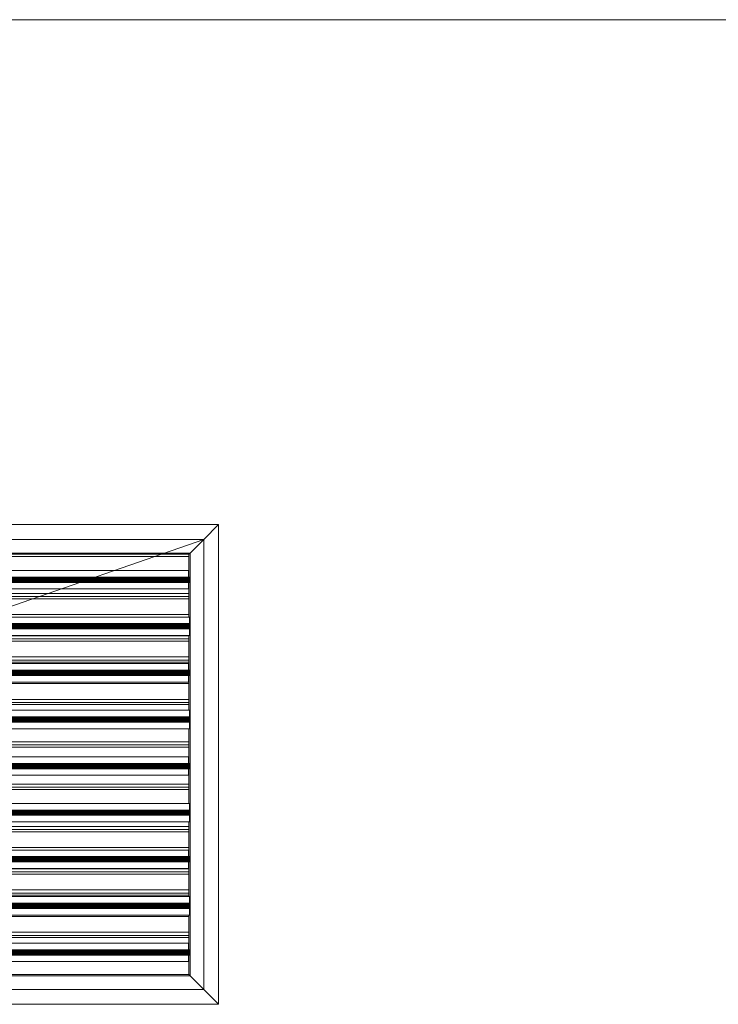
# Model space of a CAD drawing. Header units: metres. Extents: x 2.9 to 42.3, y -72.9 to -49.3.
# Tile 288 of 309: x 28.586 to 29.245, y -55.798 to -54.868. Entities that reach past the tile are written whole.
import ezdxf

# ---------------------------------------------------------------- set-up
doc = ezdxf.new("R2010")
doc.units = ezdxf.units.M
doc.linetypes.add('Oculto 1_5', pattern=[0.0022, 0.0015, -0.0007])
for name, color, linetype, lineweight in [('A-DETL', 7, 'Oculto 1_5', 18), ('A-WALL', 7, 'Continuous', 18), ('G-IMPT', 7, 'Continuous', 18), ('M-HVAC-DUCT-ANNO', 7, 'Continuous', 18)]:
    doc.layers.add(name, color=color, linetype=linetype, lineweight=lineweight)

# ---------------------------------------------------------------- blocks, each defined once
blk = doc.blocks.new('Paredes 25 - Paredes 21-7862988-2PAV')
at = {"layer": 'A-WALL', "color": 253, "true_color": 0xaaaaaa}
blk.add_line((26.39374, -54.86793), (29.3228, -54.86793), dxfattribs=at)
blk = doc.blocks.new('4 GRE - ESCOLA DE CINEMA E AUDIOVISUAL CINE REX R07_rvt-1-2PAV')
at = {"layer": 'A-WALL', "color": 253, "lineweight": 18, "true_color": 0xaaaaaa}
blk.add_blockref('Paredes 25 - Paredes 21-7862988-2PAV', (0, 0.00002), dxfattribs=at)
blk = doc.blocks.new('GRELHA AR-AG 1225x425 - TROX_AR-AG_1225x425_dxf_QMODEL_9a1ed65d_b014_438d_945c_eb9463d1be6b-830546-2PAV')
at = {"layer": 'G-IMPT', "color": 1, "true_color": 0xff0000}
for p, q in [((0.6265, 0.2265), (-0.6265, 0.2265)), ((-0.6265, 0.2265), (-0.6265, -0.2265)), ((-0.6265, 0.2265), (-0.6265, -0.2265)), ((-0.6125, 0.2125), (-0.6265, 0.2265)), ((-0.6265, 0.2265), (0.6265, 0.2265)), ((0.6125, 0.2125), (0.6265, 0.2265)), ((0.6265, 0.2265), (0.6265, -0.2265)), ((0.6265, 0.2265), (0.6265, -0.2265)), ((0.055, 0.2126), (-0.049, 0.2126)), ((-0.049, 0.2126), (0.055, 0.2126)), ((-0.04046, 0.2127), (-0.04372, 0.2127)), ((-0.04372, 0.2127), (-0.04046, 0.2127)), ((-0.04046, 0.2127), (-0.03721, 0.2127)), ((-0.04046, 0.2127), (-0.03721, 0.2127)), ((-0.03721, 0.2127), (-0.03397, 0.2127)), ((-0.03721, 0.2127), (-0.03397, 0.2127)), ((-0.02882, 0.2127), (-0.03162, 0.2127)), ((-0.03162, 0.2127), (-0.02882, 0.2127)), ((-0.02661, 0.2127), (-0.02882, 0.2127)), ((-0.02661, 0.2127), (-0.02882, 0.2127)), ((-0.02882, 0.2127), (-0.02564, 0.2127)), ((-0.02882, 0.2127), (-0.02665, 0.2127)), ((-0.02572, 0.2127), (-0.02665, 0.2127)), ((-0.02581, 0.2127), (-0.02661, 0.2127)), ((-0.02631, 0.2127), (-0.02661, 0.2127)), ((-0.02603, 0.2127), (-0.02631, 0.2127)), ((-0.02576, 0.2127), (-0.02603, 0.2127)), ((-0.02504, 0.2127), (-0.02581, 0.2127)), ((-0.02552, 0.2127), (-0.02576, 0.2127)), ((-0.02572, 0.2127), (-0.02549, 0.2127)), ((-0.02564, 0.2127), (-0.02158, 0.2127)), ((-0.02532, 0.2127), (-0.02552, 0.2127)), ((-0.02549, 0.2127), (-0.02529, 0.2127)), ((-0.02516, 0.2127), (-0.02532, 0.2127)), ((-0.02529, 0.2127), (-0.02514, 0.2127)), ((-0.02505, 0.2127), (-0.02516, 0.2127)), ((-0.02514, 0.2127), (-0.02504, 0.2127)), ((-0.02499, 0.2127), (-0.02505, 0.2127)), ((-0.02504, 0.2127), (-0.02499, 0.2127)), ((-0.02432, 0.2127), (-0.02504, 0.2127)), ((-0.02499, 0.2127), (-0.02499, 0.2127)), ((-0.02368, 0.2127), (-0.02432, 0.2127)), ((-0.02422, 0.2127), (-0.0236, 0.2127)), ((-0.02422, 0.2127), (-0.02158, 0.2127)), ((-0.02314, 0.2127), (-0.02368, 0.2127)), ((-0.0236, 0.2127), (-0.02307, 0.2127)), ((-0.02271, 0.2127), (-0.02314, 0.2127)), ((-0.02307, 0.2127), (-0.02266, 0.2127)), ((-0.02241, 0.2127), (-0.02271, 0.2127)), ((-0.02266, 0.2127), (-0.02238, 0.2127)), ((-0.02225, 0.2127), (-0.02241, 0.2127)), ((-0.02238, 0.2127), (-0.02224, 0.2127)), ((-0.02224, 0.2127), (-0.02225, 0.2127)), ((-0.02038, 0.2127), (-0.02051, 0.2127)), ((-0.02051, 0.2127), (-0.02038, 0.2127)), ((-0.02001, 0.2127), (-0.02038, 0.2127)), ((-0.02038, 0.2127), (-0.02001, 0.2127)), ((-0.01941, 0.2127), (-0.02001, 0.2127)), ((-0.02001, 0.2127), (-0.01941, 0.2127)), ((-0.01859, 0.2127), (-0.01941, 0.2127)), ((-0.01941, 0.2127), (-0.01859, 0.2127)), ((-0.0176, 0.2127), (-0.01859, 0.2127)), ((-0.01859, 0.2127), (-0.0176, 0.2127)), ((-0.01647, 0.2127), (-0.0176, 0.2127)), ((-0.0176, 0.2127), (-0.01647, 0.2127)), ((-0.01725, 0.2127), (-0.01731, 0.2127)), ((-0.01731, 0.2127), (-0.01725, 0.2127)), ((-0.01705, 0.2127), (-0.01725, 0.2127)), ((-0.01725, 0.2127), (-0.01705, 0.2127)), ((-0.01675, 0.2127), (-0.01705, 0.2127)), ((-0.01705, 0.2127), (-0.01675, 0.2127)), ((-0.01633, 0.2127), (-0.01675, 0.2127)), ((-0.01675, 0.2127), (-0.01633, 0.2127)), ((-0.01524, 0.2127), (-0.01647, 0.2127)), ((-0.01647, 0.2127), (-0.01524, 0.2127)), ((-0.01582, 0.2127), (-0.01633, 0.2127)), ((-0.01633, 0.2127), (-0.01582, 0.2127)), ((-0.01524, 0.2127), (-0.01582, 0.2127)), ((-0.01582, 0.2127), (-0.01524, 0.2127)), ((-0.01461, 0.2127), (-0.01524, 0.2127)), ((-0.01524, 0.2127), (-0.01396, 0.2127)), ((-0.01524, 0.2127), (-0.01461, 0.2127)), ((-0.01524, 0.2127), (-0.01396, 0.2127)), ((-0.01396, 0.2127), (-0.01461, 0.2127)), ((-0.01461, 0.2127), (-0.01396, 0.2127)), ((-0.01396, 0.2127), (-0.01331, 0.2127)), ((-0.01396, 0.2127), (-0.01268, 0.2127)), ((-0.01396, 0.2127), (-0.01331, 0.2127)), ((-0.01396, 0.2127), (-0.01268, 0.2127)), ((-0.01331, 0.2127), (-0.01268, 0.2127)), ((-0.01268, 0.2127), (-0.01331, 0.2127)), ((-0.01268, 0.2127), (-0.01145, 0.2127)), ((-0.01268, 0.2127), (-0.0121, 0.2127)), ((-0.0121, 0.2127), (-0.01268, 0.2127)), ((-0.01145, 0.2127), (-0.01268, 0.2127)), ((-0.0121, 0.2127), (-0.01159, 0.2127)), ((-0.01159, 0.2127), (-0.0121, 0.2127)), ((-0.01159, 0.2127), (-0.01117, 0.2127)), ((-0.01117, 0.2127), (-0.01159, 0.2127)), ((-0.01145, 0.2127), (-0.01032, 0.2127)), ((-0.01032, 0.2127), (-0.01145, 0.2127)), ((-0.01117, 0.2127), (-0.01087, 0.2127)), ((-0.01087, 0.2127), (-0.01117, 0.2127)), ((-0.01087, 0.2127), (-0.01067, 0.2127)), ((-0.01067, 0.2127), (-0.01087, 0.2127)), ((-0.01067, 0.2127), (-0.01061, 0.2127)), ((-0.01061, 0.2127), (-0.01067, 0.2127)), ((-0.01032, 0.2127), (-0.00933, 0.2127)), ((-0.00933, 0.2127), (-0.01032, 0.2127)), ((-0.00933, 0.2127), (-0.00851, 0.2127)), ((-0.00851, 0.2127), (-0.00933, 0.2127)), ((-0.00851, 0.2127), (-0.00791, 0.2127)), ((-0.00791, 0.2127), (-0.00851, 0.2127)), ((-0.00791, 0.2127), (-0.00754, 0.2127)), ((-0.00754, 0.2127), (-0.00791, 0.2127)), ((-0.00754, 0.2127), (-0.00741, 0.2127)), ((-0.00741, 0.2127), (-0.00754, 0.2127)), ((0.00108, 0.2127), (-0.00722, 0.2127)), ((-0.00722, 0.2127), (-0.00385, 0.2127)), ((-0.00305, 0.2127), (-0.00649, 0.2127)), ((-0.00649, 0.2127), (-0.00305, 0.2127)), ((-0.00226, 0.2127), (-0.0057, 0.2127)), ((-0.0057, 0.2127), (-0.00226, 0.2127)), ((-0.00147, 0.2127), (-0.00491, 0.2127)), ((-0.00491, 0.2127), (-0.00147, 0.2127)), ((-0.0019, 0.2127), (-0.00407, 0.2127)), ((-0.00407, 0.2127), (-0.00238, 0.2127)), ((-0.00385, 0.2127), (0.0043, 0.2127)), ((-0.0019, 0.2127), (-0.00238, 0.2127)), ((-0.00125, 0.2127), (0.00219, 0.2127)), ((-0.00125, 0.2127), (-0.00078, 0.2127)), ((0.00219, 0.2127), (-0.00078, 0.2127)), ((0.00292, 0.2127), (-0.00052, 0.2127)), ((-0.00052, 0.2127), (0.00292, 0.2127)), ((-0.00041, 0.2127), (0.0015, 0.2127)), ((-0.00041, 0.2127), (0.00007, 0.2127)), ((0.0015, 0.2127), (0.00007, 0.2127)), ((0.00371, 0.2127), (0.00027, 0.2127)), ((0.00371, 0.2127), (0.00027, 0.2127)), ((0.0045, 0.2127), (0.00106, 0.2127)), ((0.00106, 0.2127), (0.0045, 0.2127)), ((0.00108, 0.2127), (0.0043, 0.2127)), ((0.00431, 0.2127), (0.00424, 0.2127)), ((0.00424, 0.2127), (0.00431, 0.2127)), ((0.00453, 0.2127), (0.00431, 0.2127)), ((0.00431, 0.2127), (0.00453, 0.2127)), ((0.00488, 0.2127), (0.00453, 0.2127)), ((0.00453, 0.2127), (0.00488, 0.2127)), ((0.00535, 0.2127), (0.00488, 0.2127)), ((0.00488, 0.2127), (0.00535, 0.2127)), ((0.00504, 0.2127), (0.00498, 0.2127)), ((0.00498, 0.2127), (0.00504, 0.2127)), ((0.00521, 0.2127), (0.00504, 0.2127)), ((0.00504, 0.2127), (0.00521, 0.2127)), ((0.00549, 0.2127), (0.00521, 0.2127)), ((0.00521, 0.2127), (0.00549, 0.2127)), ((0.00592, 0.2127), (0.00535, 0.2127)), ((0.00535, 0.2127), (0.00592, 0.2127)), ((0.00587, 0.2127), (0.00549, 0.2127)), ((0.00549, 0.2127), (0.00587, 0.2127)), ((0.00634, 0.2127), (0.00587, 0.2127)), ((0.00587, 0.2127), (0.00634, 0.2127)), ((0.00658, 0.2127), (0.00592, 0.2127)), ((0.00592, 0.2127), (0.00658, 0.2127)), ((0.00686, 0.2127), (0.00634, 0.2127)), ((0.00634, 0.2127), (0.00686, 0.2127)), ((0.0075, 0.2127), (0.0065, 0.2127)), ((0.0065, 0.2127), (0.0075, 0.2127)), ((0.00729, 0.2127), (0.00658, 0.2127)), ((0.00658, 0.2127), (0.00729, 0.2127)), ((0.00743, 0.2127), (0.00686, 0.2127)), ((0.00686, 0.2127), (0.00743, 0.2127)), ((0.00803, 0.2127), (0.00729, 0.2127)), ((0.00729, 0.2127), (0.00803, 0.2127)), ((0.00803, 0.2127), (0.00743, 0.2127)), ((0.00743, 0.2127), (0.00803, 0.2127)), ((0.00851, 0.2127), (0.0075, 0.2127)), ((0.00859, 0.2127), (0.0075, 0.2127)), ((0.00828, 0.2127), (0.0075, 0.2127)), ((0.0075, 0.2127), (0.00865, 0.2127)), ((0.00803, 0.2127), (0.00863, 0.2127)), ((0.00803, 0.2127), (0.00877, 0.2127)), ((0.00803, 0.2127), (0.00863, 0.2127)), ((0.00803, 0.2127), (0.00877, 0.2127)), ((0.00862, 0.2127), (0.00828, 0.2127)), ((0.00851, 0.2127), (0.0083, 0.2127)), ((0.00859, 0.2127), (0.0083, 0.2127)), ((0.00869, 0.2127), (0.00851, 0.2127)), ((0.00887, 0.2127), (0.00859, 0.2127)), ((0.00862, 0.2127), (0.00877, 0.2127)), ((0.00863, 0.2127), (0.0092, 0.2127)), ((0.0092, 0.2127), (0.00863, 0.2127)), ((0.00865, 0.2127), (0.01011, 0.2127)), ((0.00882, 0.2127), (0.00869, 0.2127)), ((0.00877, 0.2127), (0.00886, 0.2127)), ((0.00877, 0.2127), (0.00948, 0.2127)), ((0.00948, 0.2127), (0.00877, 0.2127)), ((0.00888, 0.2127), (0.00882, 0.2127)), ((0.00886, 0.2127), (0.00888, 0.2127)), ((0.00913, 0.2127), (0.00887, 0.2127)), ((0.00936, 0.2127), (0.00913, 0.2127)), ((0.00916, 0.2127), (0.00939, 0.2127)), ((0.00916, 0.2127), (0.01011, 0.2127)), ((0.0092, 0.2127), (0.00972, 0.2127)), ((0.00972, 0.2127), (0.0092, 0.2127)), ((0.00955, 0.2127), (0.00936, 0.2127)), ((0.00939, 0.2127), (0.00958, 0.2127)), ((0.00948, 0.2127), (0.01014, 0.2127)), ((0.01014, 0.2127), (0.00948, 0.2127)), ((0.00971, 0.2127), (0.00955, 0.2127)), ((0.00958, 0.2127), (0.00973, 0.2127)), ((0.00981, 0.2127), (0.00971, 0.2127)), ((0.01011, 0.2127), (0.00972, 0.2127)), ((0.01019, 0.2127), (0.00972, 0.2127)), ((0.00973, 0.2127), (0.00983, 0.2127)), ((0.00987, 0.2127), (0.00981, 0.2127)), ((0.00983, 0.2127), (0.00988, 0.2127)), ((0.00988, 0.2127), (0.00987, 0.2127)), ((0.01011, 0.2127), (0.01057, 0.2127)), ((0.01014, 0.2127), (0.01071, 0.2127)), ((0.01071, 0.2127), (0.01014, 0.2127)), ((0.01057, 0.2127), (0.01019, 0.2127)), ((0.01057, 0.2127), (0.01085, 0.2127)), ((0.01085, 0.2127), (0.01057, 0.2127)), ((0.01071, 0.2127), (0.01118, 0.2127)), ((0.01118, 0.2127), (0.01071, 0.2127)), ((0.01085, 0.2127), (0.01102, 0.2127)), ((0.01102, 0.2127), (0.01085, 0.2127)), ((0.01102, 0.2127), (0.01108, 0.2127)), ((0.01108, 0.2127), (0.01102, 0.2127)), ((0.01118, 0.2127), (0.01153, 0.2127)), ((0.01153, 0.2127), (0.01118, 0.2127)), ((0.01333, 0.2127), (0.01126, 0.2127)), ((0.01333, 0.2127), (0.01126, 0.2127)), ((0.01153, 0.2127), (0.01175, 0.2127)), ((0.01175, 0.2127), (0.01153, 0.2127)), ((0.01175, 0.2127), (0.01182, 0.2127)), ((0.01182, 0.2127), (0.01175, 0.2127)), ((0.01333, 0.2127), (0.01451, 0.2127)), ((0.01333, 0.2127), (0.01452, 0.2127)), ((0.01451, 0.2127), (0.01649, 0.2127)), ((0.01452, 0.2127), (0.01649, 0.2127)), ((0.01914, 0.2127), (0.01796, 0.2127)), ((0.01914, 0.2127), (0.01796, 0.2127)), ((0.0218, 0.2127), (0.01914, 0.2127)), ((0.0218, 0.2127), (0.01914, 0.2127)), ((0.0218, 0.2127), (0.01914, 0.2127)), ((0.01914, 0.2127), (0.0218, 0.2127)), ((0.0218, 0.2127), (0.01914, 0.2127)), ((0.01914, 0.2127), (0.0218, 0.2127)), ((0.02341, 0.2127), (0.02335, 0.2127)), ((0.02335, 0.2127), (0.02341, 0.2127)), ((0.02359, 0.2127), (0.02341, 0.2127)), ((0.02341, 0.2127), (0.02359, 0.2127)), ((0.02388, 0.2127), (0.02359, 0.2127)), ((0.02359, 0.2127), (0.02388, 0.2127)), ((0.02427, 0.2127), (0.02388, 0.2127)), ((0.02388, 0.2127), (0.02427, 0.2127)), ((0.02475, 0.2127), (0.02427, 0.2127)), ((0.02427, 0.2127), (0.02475, 0.2127)), ((0.02476, 0.2127), (0.02473, 0.2127)), ((0.02473, 0.2127), (0.02476, 0.2127)), ((0.02529, 0.2127), (0.02475, 0.2127)), ((0.02475, 0.2127), (0.02529, 0.2127)), ((0.02487, 0.2127), (0.02476, 0.2127)), ((0.02476, 0.2127), (0.02487, 0.2127)), ((0.02503, 0.2127), (0.02487, 0.2127)), ((0.02487, 0.2127), (0.02503, 0.2127)), ((0.02526, 0.2127), (0.02503, 0.2127)), ((0.02503, 0.2127), (0.02526, 0.2127)), ((0.02553, 0.2127), (0.02526, 0.2127)), ((0.02526, 0.2127), (0.02553, 0.2127)), ((0.02589, 0.2127), (0.02529, 0.2127)), ((0.02529, 0.2127), (0.02589, 0.2127)), ((0.02584, 0.2127), (0.02553, 0.2127)), ((0.02553, 0.2127), (0.02584, 0.2127)), ((0.02618, 0.2127), (0.02584, 0.2127)), ((0.02584, 0.2127), (0.02618, 0.2127)), ((0.02651, 0.2127), (0.02589, 0.2127)), ((0.02589, 0.2127), (0.02651, 0.2127)), ((0.02654, 0.2127), (0.02618, 0.2127)), ((0.02618, 0.2127), (0.02654, 0.2127)), ((0.02713, 0.2127), (0.02651, 0.2127)), ((0.02651, 0.2127), (0.02713, 0.2127)), ((0.0269, 0.2127), (0.02654, 0.2127)), ((0.02654, 0.2127), (0.0269, 0.2127)), ((0.02724, 0.2127), (0.0269, 0.2127)), ((0.0269, 0.2127), (0.02724, 0.2127)), ((0.02773, 0.2127), (0.02713, 0.2127)), ((0.02713, 0.2127), (0.02773, 0.2127)), ((0.02756, 0.2127), (0.02724, 0.2127)), ((0.02724, 0.2127), (0.02756, 0.2127)), ((0.02756, 0.2127), (0.02795, 0.2127)), ((0.02756, 0.2127), (0.02795, 0.2127)), ((0.02829, 0.2127), (0.02773, 0.2127)), ((0.02773, 0.2127), (0.02829, 0.2127)), ((0.02828, 0.2127), (0.02795, 0.2127)), ((0.02828, 0.2127), (0.02795, 0.2127)), ((0.02829, 0.2127), (0.02828, 0.2127)), ((0.02829, 0.2127), (0.02828, 0.2127)), ((0.02986, 0.2127), (0.03104, 0.2127)), ((0.03104, 0.2127), (0.02986, 0.2127)), ((0.03104, 0.2127), (0.0337, 0.2127)), ((0.03104, 0.2127), (0.0337, 0.2127)), ((0.03488, 0.2127), (0.0337, 0.2127)), ((0.0337, 0.2127), (0.03488, 0.2127)), ((0.03654, 0.2127), (0.03772, 0.2127)), ((0.03772, 0.2127), (0.03654, 0.2127)), ((0.03772, 0.2127), (0.04067, 0.2127)), ((0.03772, 0.2127), (0.04067, 0.2127)), ((0.04067, 0.2127), (0.04185, 0.2127)), ((0.04185, 0.2127), (0.04067, 0.2127)), ((0.0445, 0.2127), (0.04332, 0.2127)), ((0.04332, 0.2127), (0.0445, 0.2127)), ((0.04618, 0.2127), (0.04736, 0.2127)), ((0.04736, 0.2127), (0.04618, 0.2127)), ((0.04736, 0.2127), (0.04763, 0.2127)), ((0.04736, 0.2127), (0.04763, 0.2127)), ((0.04763, 0.2127), (0.04951, 0.2127)), ((0.04763, 0.2127), (0.04951, 0.2127)), ((0.04896, 0.2127), (0.0512, 0.2127)), ((0.04896, 0.2127), (0.0512, 0.2127)), ((0.0512, 0.2127), (0.04951, 0.2127)), ((0.0512, 0.2127), (0.04951, 0.2127)), ((-0.6125, -0.2125), (-0.6265, -0.2265)), ((0.6125, -0.2125), (0.6265, -0.2265)), ((0.6265, -0.2265), (-0.6265, -0.2265)), ((-0.6265, -0.2265), (0.6265, -0.2265))]:
    blk.add_line(p, q, dxfattribs=at)
blk = doc.blocks.new('GRELHA AR-AG 1225x425 - TROX_AR-AG_1225x425_dxf-830545-2PAV')
blk.add_blockref('GRELHA AR-AG 1225x425 - TROX_AR-AG_1225x425_dxf_QMODEL_9a1ed65d_b014_438d_945c_eb9463d1be6b-830546-2PAV', (0, 0))
blk = doc.blocks.new('GRELHA AR-AG 1225x425 - TROX_AR-AG_1225x425_dxf_QMODEL_9a1ed65d_b014_438d_945c_eb9463d1be6b-V138-2PAV')
at = {"layer": 'A-DETL', "color": 1, "linetype": 'Continuous', "true_color": 0xff0000}
for p, q in [((-0.6125, 0.2125), (-0.6265, 0.2265)), ((-0.6265, 0.2265), (0.6265, 0.2265)), ((-0.6125, 0.2125), (-0.5995, 0.1995)), ((-0.5985, 0.1985), (-0.5995, 0.1995)), ((0.5995, 0.1995), (-0.5995, 0.1995)), ((-0.5995, 0.1995), (-0.5995, -0.1995)), ((0.572, 0.1985), (-0.5985, 0.1985)), ((-0.5985, 0.1985), (-0.5985, 0.17981)), ((-0.5985, 0.1985), (-0.5985, 0.18517)), ((0.572, 0.1985), (-0.5985, 0.1985)), ((-0.5985, 0.1985), (0.572, 0.1985)), ((-0.598, 0.1795), (-0.598, 0.18621)), ((-0.598, 0.18621), (0.53657, 0.18621)), ((-0.599, 0.17995), (-0.599, 0.18)), ((0.51867, 0.18), (-0.599, 0.18)), ((-0.599, 0.17995), (-0.599, 0.17981)), ((-0.598, 0.17995), (-0.599, 0.17995)), ((-0.599, 0.17981), (-0.599, 0.17958)), ((-0.598, 0.17981), (-0.599, 0.17981)), ((-0.599, 0.17958), (-0.599, 0.17927)), ((-0.598, 0.17958), (-0.599, 0.17958)), ((-0.599, 0.17927), (-0.599, 0.17889)), ((0.599, 0.17927), (-0.599, 0.17927)), ((-0.599, 0.17889), (-0.599, 0.17846)), ((0.599, 0.17889), (-0.599, 0.17889)), ((-0.599, 0.17846), (-0.599, 0.17799)), ((0.599, 0.17846), (-0.599, 0.17846)), ((-0.599, 0.17799), (-0.599, 0.1775)), ((0.599, 0.17799), (-0.599, 0.17799)), ((-0.599, 0.1775), (-0.599, 0.17701)), ((0.599, 0.1775), (-0.599, 0.1775)), ((-0.599, 0.17701), (-0.599, 0.17654)), ((0.599, 0.17701), (-0.599, 0.17701)), ((-0.5985, 0.18517), (-0.5985, 0.17981)), ((0.51723, 0.1795), (-0.598, 0.1795)), ((-0.599, 0.17654), (-0.599, 0.17611)), ((0.599, 0.17654), (-0.599, 0.17654)), ((-0.599, 0.17611), (-0.599, 0.17573)), ((0.599, 0.17611), (-0.599, 0.17611)), ((-0.599, 0.17573), (-0.599, 0.17542)), ((0.599, 0.17573), (-0.599, 0.17573)), ((-0.599, 0.17542), (-0.599, 0.17519)), ((0.599, 0.17542), (-0.599, 0.17542)), ((-0.599, 0.17519), (-0.599, 0.17505)), ((0.599, 0.17519), (-0.599, 0.17519)), ((-0.599, 0.17505), (-0.599, 0.175)), ((0.599, 0.17505), (-0.599, 0.17505)), ((0.50426, 0.175), (-0.599, 0.175)), ((-0.5985, 0.17519), (-0.5985, 0.14221)), ((-0.5985, 0.17519), (-0.5985, 0.16517)), ((-0.598, 0.16879), (-0.598, 0.17519)), ((0.48637, 0.16879), (-0.598, 0.16879)), ((-0.5985, 0.16517), (-0.5985, 0.1585)), ((-0.5985, 0.1635), (0.5985, 0.1635)), ((-0.5985, 0.1615), (0.46535, 0.1615)), ((-0.5985, 0.1585), (-0.5985, 0.14517)), ((0.4567, 0.1585), (-0.5985, 0.1585)), ((-0.5985, 0.1585), (0.4567, 0.1585)), ((-0.599, 0.13581), (-0.599, 0.14221)), ((-0.599, 0.14221), (0.40974, 0.14221)), ((-0.5985, 0.14517), (-0.5985, 0.14221)), ((-0.5985, 0.1435), (0.5985, 0.1435)), ((-0.599, 0.13595), (-0.599, 0.136)), ((0.39185, 0.136), (-0.599, 0.136)), ((-0.599, 0.13595), (-0.599, 0.13581)), ((0.599, 0.13595), (-0.599, 0.13595)), ((-0.599, 0.13581), (-0.599, 0.13558)), ((0.599, 0.13581), (-0.599, 0.13581)), ((-0.599, 0.13558), (-0.599, 0.13527)), ((0.599, 0.13558), (-0.599, 0.13558)), ((-0.599, 0.13527), (-0.599, 0.13489)), ((0.599, 0.13527), (-0.599, 0.13527)), ((-0.599, 0.13489), (-0.599, 0.13446)), ((0.599, 0.13489), (-0.599, 0.13489)), ((-0.599, 0.13446), (-0.599, 0.13399)), ((0.599, 0.13446), (-0.599, 0.13446)), ((-0.599, 0.13399), (-0.599, 0.1335)), ((0.599, 0.13399), (-0.599, 0.13399)), ((-0.599, 0.1335), (-0.599, 0.13301)), ((0.599, 0.1335), (-0.599, 0.1335)), ((-0.599, 0.13301), (-0.599, 0.13254)), ((0.599, 0.13301), (-0.599, 0.13301)), ((-0.599, 0.13254), (-0.599, 0.13211)), ((0.599, 0.13254), (-0.599, 0.13254)), ((-0.599, 0.13211), (-0.599, 0.13173)), ((0.599, 0.13211), (-0.599, 0.13211)), ((-0.599, 0.13173), (-0.599, 0.13142)), ((0.599, 0.13173), (-0.599, 0.13173)), ((-0.599, 0.12479), (-0.599, 0.1315)), ((-0.599, 0.1315), (0.37888, 0.1315)), ((0.37744, 0.131), (-0.599, 0.131)), ((0.35954, 0.12479), (-0.599, 0.12479)), ((-0.5985, 0.12479), (-0.5985, 0.09181)), ((-0.5985, 0.12479), (-0.5985, 0.1185)), ((-0.5985, 0.1235), (0.5985, 0.1235)), ((-0.5985, 0.1215), (0.35005, 0.1215)), ((-0.5985, 0.1185), (-0.5985, 0.10517)), ((0.34141, 0.1185), (-0.5985, 0.1185)), ((-0.5985, 0.1185), (0.34141, 0.1185)), ((-0.5985, 0.10517), (-0.5985, 0.0985)), ((-0.5985, 0.1035), (0.5985, 0.1035)), ((-0.5985, 0.1015), (0.29241, 0.1015)), ((-0.5985, 0.0985), (-0.5985, 0.09181)), ((0.28376, 0.0985), (-0.5985, 0.0985)), ((-0.5985, 0.0985), (0.28376, 0.0985)), ((-0.598, 0.0915), (-0.598, 0.09821)), ((-0.598, 0.09821), (0.28292, 0.09821)), ((-0.599, 0.09195), (-0.599, 0.092)), ((0.26503, 0.092), (-0.599, 0.092)), ((-0.599, 0.09195), (-0.599, 0.09181)), ((-0.598, 0.09195), (-0.599, 0.09195)), ((-0.599, 0.09181), (-0.599, 0.09158)), ((-0.598, 0.09181), (-0.599, 0.09181)), ((-0.599, 0.09158), (-0.599, 0.09127)), ((-0.598, 0.09158), (-0.599, 0.09158)), ((-0.599, 0.09127), (-0.599, 0.09089)), ((0.599, 0.09127), (-0.599, 0.09127)), ((-0.599, 0.09089), (-0.599, 0.09046)), ((0.599, 0.09089), (-0.599, 0.09089)), ((-0.599, 0.09046), (-0.599, 0.08999)), ((0.599, 0.09046), (-0.599, 0.09046)), ((-0.599, 0.08999), (-0.599, 0.0895)), ((0.599, 0.08999), (-0.599, 0.08999)), ((-0.599, 0.0895), (-0.599, 0.08901)), ((0.599, 0.0895), (-0.599, 0.0895)), ((-0.599, 0.08901), (-0.599, 0.08854)), ((0.599, 0.08901), (-0.599, 0.08901)), ((-0.599, 0.08854), (-0.599, 0.08811)), ((0.599, 0.08854), (-0.599, 0.08854)), ((-0.599, 0.08811), (-0.599, 0.08773)), ((0.599, 0.08811), (-0.599, 0.08811)), ((-0.599, 0.08773), (-0.599, 0.08742)), ((0.599, 0.08773), (-0.599, 0.08773)), ((-0.599, 0.08742), (-0.599, 0.08719)), ((0.599, 0.08742), (-0.599, 0.08742)), ((-0.599, 0.08719), (-0.599, 0.08705)), ((0.599, 0.08719), (-0.599, 0.08719)), ((-0.599, 0.08705), (-0.599, 0.087)), ((0.599, 0.08705), (-0.599, 0.08705)), ((0.25061, 0.087), (-0.599, 0.087)), ((-0.5985, 0.08719), (-0.5985, 0.05421)), ((-0.5985, 0.08719), (-0.5985, 0.08517)), ((-0.5985, 0.08517), (-0.5985, 0.0785)), ((0.26358, 0.0915), (-0.598, 0.0915)), ((-0.598, 0.08079), (-0.598, 0.08719)), ((-0.5985, 0.0785), (-0.5985, 0.06517)), ((0.22611, 0.0785), (-0.5985, 0.0785)), ((-0.5985, 0.0785), (0.22611, 0.0785)), ((0.23272, 0.08079), (-0.598, 0.08079)), ((-0.5985, 0.06517), (-0.5985, 0.0585)), ((-0.5985, 0.0635), (0.5985, 0.0635)), ((-0.5985, 0.0615), (0.17711, 0.0615)), ((-0.5985, 0.0585), (-0.5985, 0.05421)), ((0.16847, 0.0585), (-0.5985, 0.0585)), ((-0.5985, 0.0585), (0.16847, 0.0585)), ((-0.599, 0.04781), (-0.599, 0.05421)), ((-0.599, 0.05421), (0.1561, 0.05421)), ((-0.599, 0.04795), (-0.599, 0.048)), ((0.1382, 0.048), (-0.599, 0.048)), ((-0.599, 0.04795), (-0.599, 0.04781)), ((0.599, 0.04795), (-0.599, 0.04795)), ((-0.599, 0.04781), (-0.599, 0.04758)), ((0.599, 0.04781), (-0.599, 0.04781)), ((-0.599, 0.04758), (-0.599, 0.04727)), ((0.599, 0.04758), (-0.599, 0.04758)), ((-0.599, 0.04727), (-0.599, 0.04689)), ((0.599, 0.04727), (-0.599, 0.04727)), ((-0.599, 0.04689), (-0.599, 0.04646)), ((0.599, 0.04689), (-0.599, 0.04689)), ((-0.599, 0.04646), (-0.599, 0.04599)), ((0.599, 0.04646), (-0.599, 0.04646)), ((-0.599, 0.04599), (-0.599, 0.0455)), ((0.599, 0.04599), (-0.599, 0.04599)), ((-0.599, 0.0455), (-0.599, 0.04501)), ((0.599, 0.0455), (-0.599, 0.0455)), ((-0.599, 0.04501), (-0.599, 0.04454)), ((0.599, 0.04501), (-0.599, 0.04501)), ((-0.599, 0.04454), (-0.599, 0.04411)), ((0.599, 0.04454), (-0.599, 0.04454)), ((-0.599, 0.04411), (-0.599, 0.04373)), ((0.599, 0.04411), (-0.599, 0.04411)), ((-0.599, 0.04373), (-0.599, 0.04342)), ((0.599, 0.04373), (-0.599, 0.04373)), ((-0.599, 0.03679), (-0.599, 0.0435)), ((-0.599, 0.0435), (0.12523, 0.0435)), ((0.12379, 0.043), (-0.599, 0.043)), ((0.1059, 0.03679), (-0.599, 0.03679)), ((-0.5985, 0.03679), (-0.5985, 0.00381)), ((-0.5985, 0.03679), (-0.5985, 0.02517)), ((-0.5985, 0.02517), (-0.5985, 0.0185)), ((-0.5985, 0.0235), (0.5985, 0.0235)), ((-0.5985, 0.0215), (0.06182, 0.0215)), ((-0.5985, 0.0185), (-0.5985, 0.00517)), ((0.05317, 0.0185), (-0.5985, 0.0185)), ((-0.5985, 0.0185), (0.05317, 0.0185)), ((-0.598, 0.0035), (-0.598, 0.01021)), ((0.02927, 0.01021), (-0.598, 0.01021)), ((-0.599, 0.00395), (-0.599, 0.004)), ((0.01138, 0.004), (-0.599, 0.004)), ((-0.599, 0.00395), (-0.599, 0.00381)), ((-0.598, 0.00395), (-0.599, 0.00395)), ((-0.599, 0.00381), (-0.599, 0.00358)), ((-0.598, 0.00381), (-0.599, 0.00381)), ((-0.599, 0.00358), (-0.599, 0.00327)), ((-0.598, 0.00358), (-0.599, 0.00358)), ((-0.599, 0.00327), (-0.599, 0.00289)), ((0.599, 0.00327), (-0.599, 0.00327)), ((-0.599, 0.00289), (-0.599, 0.00246)), ((0.599, 0.00289), (-0.599, 0.00289)), ((-0.599, 0.00246), (-0.599, 0.00199)), ((0.599, 0.00246), (-0.599, 0.00246)), ((-0.599, 0.00199), (-0.599, 0.0015)), ((0.599, 0.00199), (-0.599, 0.00199)), ((-0.599, 0.0015), (-0.599, 0.00101)), ((0.599, 0.0015), (-0.599, 0.0015)), ((-0.599, 0.00101), (-0.599, 0.00054)), ((0.599, 0.00101), (-0.599, 0.00101)), ((-0.599, 0.00054), (-0.599, 0.00011)), ((0.599, 0.00054), (-0.599, 0.00054)), ((-0.599, 0.00011), (-0.599, -0.00027)), ((0.599, 0.00011), (-0.599, 0.00011)), ((-0.5985, 0.00517), (-0.5985, 0.00381)), ((0.00994, 0.0035), (-0.598, 0.0035)), ((-0.599, -0.00027), (-0.599, -0.00058)), ((0.599, -0.00027), (-0.599, -0.00027)), ((-0.599, -0.00058), (-0.599, -0.00081)), ((0.599, -0.00058), (-0.599, -0.00058)), ((-0.599, -0.00081), (-0.599, -0.00095)), ((0.599, -0.00081), (-0.599, -0.00081)), ((-0.599, -0.00095), (-0.599, -0.001)), ((0.599, -0.00095), (-0.599, -0.00095)), ((-0.00303, -0.001), (-0.599, -0.001)), ((-0.5985, -0.00081), (-0.5985, -0.03379)), ((-0.5985, -0.0015), (-0.5985, -0.01483)), ((-0.598, -0.00721), (-0.598, -0.00081)), ((-0.02093, -0.00721), (-0.598, -0.00721)), ((-0.5985, -0.01483), (-0.5985, -0.0215)), ((0.5985, -0.0165), (-0.5985, -0.0165)), ((-0.5985, -0.0185), (-0.05347, -0.0185)), ((-0.5985, -0.0215), (-0.5985, -0.03379)), ((-0.06212, -0.0215), (-0.5985, -0.0215)), ((-0.5985, -0.0215), (-0.06212, -0.0215)), ((-0.599, -0.04019), (-0.599, -0.03379)), ((-0.599, -0.03379), (-0.09755, -0.03379)), ((-0.599, -0.04005), (-0.599, -0.04)), ((-0.11545, -0.04), (-0.599, -0.04)), ((-0.599, -0.04005), (-0.599, -0.04019)), ((0.599, -0.04005), (-0.599, -0.04005)), ((-0.599, -0.04019), (-0.599, -0.04042)), ((0.599, -0.04019), (-0.599, -0.04019)), ((-0.599, -0.04042), (-0.599, -0.04073)), ((0.599, -0.04042), (-0.599, -0.04042)), ((-0.599, -0.04073), (-0.599, -0.04111)), ((0.599, -0.04073), (-0.599, -0.04073)), ((-0.599, -0.04111), (-0.599, -0.04154)), ((0.599, -0.04111), (-0.599, -0.04111)), ((-0.599, -0.04154), (-0.599, -0.04201)), ((0.599, -0.04154), (-0.599, -0.04154)), ((-0.599, -0.04201), (-0.599, -0.0425)), ((0.599, -0.04201), (-0.599, -0.04201)), ((-0.599, -0.0425), (-0.599, -0.04299)), ((0.599, -0.0425), (-0.599, -0.0425)), ((-0.599, -0.04299), (-0.599, -0.04346)), ((0.599, -0.04299), (-0.599, -0.04299)), ((-0.599, -0.04346), (-0.599, -0.04389)), ((0.599, -0.04346), (-0.599, -0.04346)), ((-0.599, -0.04389), (-0.599, -0.04427)), ((0.599, -0.04389), (-0.599, -0.04389)), ((-0.599, -0.04427), (-0.599, -0.04458)), ((0.599, -0.04427), (-0.599, -0.04427)), ((-0.599, -0.05121), (-0.599, -0.0445)), ((-0.599, -0.0445), (-0.12842, -0.0445)), ((-0.12986, -0.045), (-0.599, -0.045)), ((-0.14775, -0.05121), (-0.599, -0.05121)), ((-0.5985, -0.05121), (-0.5985, -0.08419)), ((-0.5985, -0.05121), (-0.5985, -0.05483)), ((-0.5985, -0.05483), (-0.5985, -0.0615)), ((-0.5985, -0.0565), (0.5985, -0.0565)), ((-0.5985, -0.0585), (-0.16877, -0.0585)), ((-0.5985, -0.0615), (-0.5985, -0.07483)), ((-0.17742, -0.0615), (-0.5985, -0.0615)), ((-0.5985, -0.0615), (-0.17742, -0.0615)), ((-0.5985, -0.07483), (-0.5985, -0.0815)), ((-0.5985, -0.0765), (0.5985, -0.0765)), ((-0.5985, -0.0815), (-0.5985, -0.08419)), ((-0.598, -0.0845), (-0.598, -0.07779)), ((-0.598, -0.07779), (-0.22437, -0.07779)), ((-0.599, -0.08405), (-0.599, -0.084)), ((-0.24227, -0.084), (-0.599, -0.084)), ((-0.599, -0.08405), (-0.599, -0.08419)), ((-0.598, -0.08405), (-0.599, -0.08405)), ((-0.599, -0.08419), (-0.599, -0.08442)), ((-0.598, -0.08419), (-0.599, -0.08419)), ((-0.599, -0.08442), (-0.599, -0.08473)), ((-0.598, -0.08442), (-0.599, -0.08442)), ((-0.599, -0.08473), (-0.599, -0.08511)), ((0.599, -0.08473), (-0.599, -0.08473)), ((-0.599, -0.08511), (-0.599, -0.08554)), ((0.599, -0.08511), (-0.599, -0.08511)), ((-0.599, -0.08554), (-0.599, -0.08601)), ((0.599, -0.08554), (-0.599, -0.08554)), ((-0.599, -0.08601), (-0.599, -0.0865)), ((0.599, -0.08601), (-0.599, -0.08601)), ((-0.599, -0.0865), (-0.599, -0.08699)), ((0.599, -0.0865), (-0.599, -0.0865)), ((-0.599, -0.08699), (-0.599, -0.08746)), ((0.599, -0.08699), (-0.599, -0.08699)), ((-0.599, -0.08746), (-0.599, -0.08789)), ((0.599, -0.08746), (-0.599, -0.08746)), ((-0.599, -0.08789), (-0.599, -0.08827)), ((0.599, -0.08789), (-0.599, -0.08789)), ((-0.599, -0.08827), (-0.599, -0.08858)), ((0.599, -0.08827), (-0.599, -0.08827)), ((-0.599, -0.08858), (-0.599, -0.08881)), ((0.599, -0.08858), (-0.599, -0.08858)), ((-0.599, -0.08881), (-0.599, -0.08895)), ((0.599, -0.08881), (-0.599, -0.08881)), ((-0.599, -0.08895), (-0.599, -0.089)), ((0.599, -0.08895), (-0.599, -0.08895)), ((-0.25668, -0.089), (-0.599, -0.089)), ((-0.5985, -0.08881), (-0.5985, -0.12179)), ((-0.5985, -0.08881), (-0.5985, -0.09483)), ((-0.24371, -0.0845), (-0.598, -0.0845)), ((-0.598, -0.09521), (-0.598, -0.08881)), ((-0.5985, -0.09483), (-0.5985, -0.1015)), ((-0.5985, -0.0965), (0.5985, -0.0965)), ((-0.5985, -0.0985), (-0.28406, -0.0985)), ((-0.5985, -0.1015), (-0.5985, -0.11483)), ((-0.29271, -0.1015), (-0.5985, -0.1015)), ((-0.5985, -0.1015), (-0.29271, -0.1015)), ((-0.27457, -0.09521), (-0.598, -0.09521)), ((-0.5985, -0.11483), (-0.5985, -0.1215)), ((-0.5985, -0.1165), (0.5985, -0.1165)), ((-0.5985, -0.1185), (-0.34171, -0.1185)), ((-0.599, -0.12819), (-0.599, -0.12179)), ((-0.599, -0.12179), (-0.3512, -0.12179)), ((-0.599, -0.12805), (-0.599, -0.128)), ((-0.36909, -0.128), (-0.599, -0.128)), ((-0.599, -0.12805), (-0.599, -0.12819)), ((0.599, -0.12805), (-0.599, -0.12805)), ((-0.599, -0.12819), (-0.599, -0.12842)), ((0.599, -0.12819), (-0.599, -0.12819)), ((-0.599, -0.12842), (-0.599, -0.12873)), ((0.599, -0.12842), (-0.599, -0.12842)), ((-0.599, -0.12873), (-0.599, -0.12911)), ((0.599, -0.12873), (-0.599, -0.12873)), ((-0.599, -0.12911), (-0.599, -0.12954)), ((0.599, -0.12911), (-0.599, -0.12911)), ((-0.599, -0.12954), (-0.599, -0.13001)), ((0.599, -0.12954), (-0.599, -0.12954)), ((-0.599, -0.13001), (-0.599, -0.1305)), ((0.599, -0.13001), (-0.599, -0.13001)), ((-0.35036, -0.1215), (-0.5985, -0.1215)), ((-0.5985, -0.1215), (-0.35036, -0.1215)), ((-0.599, -0.1305), (-0.599, -0.13099)), ((0.599, -0.1305), (-0.599, -0.1305)), ((-0.599, -0.13099), (-0.599, -0.13146)), ((0.599, -0.13099), (-0.599, -0.13099)), ((-0.599, -0.13146), (-0.599, -0.13189)), ((0.599, -0.13146), (-0.599, -0.13146)), ((-0.599, -0.13189), (-0.599, -0.13227)), ((0.599, -0.13189), (-0.599, -0.13189)), ((-0.599, -0.13227), (-0.599, -0.13258)), ((0.599, -0.13227), (-0.599, -0.13227)), ((-0.599, -0.13921), (-0.599, -0.1325)), ((-0.599, -0.1325), (-0.38206, -0.1325)), ((-0.3835, -0.133), (-0.599, -0.133)), ((-0.4014, -0.13921), (-0.599, -0.13921)), ((-0.5985, -0.13921), (-0.5985, -0.17219)), ((-0.5985, -0.13921), (-0.5985, -0.1415)), ((-0.5985, -0.1415), (-0.5985, -0.15483)), ((-0.408, -0.1415), (-0.5985, -0.1415)), ((-0.5985, -0.1415), (-0.408, -0.1415)), ((-0.5985, -0.15483), (-0.5985, -0.1615)), ((-0.5985, -0.1565), (0.5985, -0.1565)), ((-0.5985, -0.1585), (-0.457, -0.1585)), ((-0.5985, -0.1615), (-0.5985, -0.17219)), ((-0.46565, -0.1615), (-0.5985, -0.1615)), ((-0.5985, -0.1615), (-0.46565, -0.1615)), ((-0.598, -0.1725), (-0.598, -0.16579)), ((-0.598, -0.16579), (-0.47802, -0.16579)), ((-0.47772, -0.16579), (0.599, -0.16579)), ((0.5985, -0.1615), (-0.46535, -0.1615)), ((-0.46535, -0.1615), (0.5985, -0.1615)), ((-0.4567, -0.1585), (0.5985, -0.1585)), ((-0.599, -0.17205), (-0.599, -0.172)), ((-0.49592, -0.172), (-0.599, -0.172)), ((-0.599, -0.17205), (-0.599, -0.17219)), ((-0.598, -0.17205), (-0.599, -0.17205)), ((-0.599, -0.17219), (-0.599, -0.17242)), ((-0.598, -0.17219), (-0.599, -0.17219)), ((-0.599, -0.17242), (-0.599, -0.17273)), ((-0.598, -0.17242), (-0.599, -0.17242)), ((-0.599, -0.17273), (-0.599, -0.17311)), ((0.599, -0.17273), (-0.599, -0.17273)), ((-0.599, -0.17311), (-0.599, -0.17354)), ((0.599, -0.17311), (-0.599, -0.17311)), ((-0.599, -0.17354), (-0.599, -0.17401)), ((0.599, -0.17354), (-0.599, -0.17354)), ((-0.599, -0.17401), (-0.599, -0.1745)), ((0.599, -0.17401), (-0.599, -0.17401)), ((-0.599, -0.1745), (-0.599, -0.17499)), ((0.599, -0.1745), (-0.599, -0.1745)), ((-0.599, -0.17499), (-0.599, -0.17546)), ((0.599, -0.17499), (-0.599, -0.17499)), ((-0.599, -0.17546), (-0.599, -0.17589)), ((0.599, -0.17546), (-0.599, -0.17546)), ((-0.599, -0.17589), (-0.599, -0.17627)), ((0.599, -0.17589), (-0.599, -0.17589)), ((-0.599, -0.17627), (-0.599, -0.17658)), ((0.599, -0.17627), (-0.599, -0.17627)), ((-0.599, -0.17658), (-0.599, -0.17681)), ((0.599, -0.17658), (-0.599, -0.17658)), ((-0.49736, -0.1725), (-0.598, -0.1725)), ((0.599, -0.1725), (-0.49705, -0.1725)), ((0.599, -0.172), (-0.49561, -0.172)), ((-0.599, -0.17681), (-0.599, -0.17695)), ((0.599, -0.17681), (-0.599, -0.17681)), ((-0.599, -0.17695), (-0.599, -0.177)), ((0.599, -0.17695), (-0.599, -0.17695)), ((-0.51033, -0.177), (-0.599, -0.177)), ((-0.5985, -0.17681), (-0.5985, -0.1985)), ((-0.5985, -0.17681), (-0.5985, -0.1815)), ((-0.5985, -0.1815), (-0.5985, -0.19483)), ((-0.598, -0.18321), (-0.598, -0.17681)), ((-0.52822, -0.18321), (-0.598, -0.18321)), ((0.599, -0.18321), (-0.52792, -0.18321)), ((0.599, -0.177), (-0.51003, -0.177)), ((-0.5985, -0.19483), (-0.5985, -0.1985)), ((-0.6125, -0.2125), (-0.5995, -0.1995)), ((-0.5985, -0.1985), (-0.5995, -0.1995)), ((-0.5995, -0.1995), (0.5995, -0.1995)), ((-0.5985, -0.1965), (0.5985, -0.1965)), ((-0.5723, -0.1985), (-0.5985, -0.1985)), ((-0.5985, -0.1985), (-0.5723, -0.1985)), ((0.5985, -0.1985), (-0.572, -0.1985)), ((-0.572, -0.1985), (0.5985, -0.1985)), ((-0.6125, -0.2125), (-0.6265, -0.2265)), ((-0.6265, -0.2265), (0.6265, -0.2265))]:
    blk.add_line(p, q, dxfattribs=at)
at = {"layer": 'G-IMPT', "color": 1, "true_color": 0xff0000}
for p, q in [((0.6265, 0.2265), (-0.6265, 0.2265)), ((-0.6265, 0.2265), (-0.6265, -0.2265)), ((-0.6265, 0.2265), (-0.6265, -0.2265)), ((-0.6125, 0.2125), (-0.6265, 0.2265)), ((-0.6265, 0.2265), (0.6265, 0.2265)), ((-0.6125, -0.2125), (-0.6265, -0.2265)), ((0.6265, -0.2265), (-0.6265, -0.2265)), ((-0.6265, -0.2265), (0.6265, -0.2265))]:
    blk.add_line(p, q, dxfattribs=at)
blk = doc.blocks.new('GRELHA AR-AG 1225x425 - TROX_AR-AG_1225x425_dxf-V151-2PAV')
for name in ['GRELHA AR-AG 1225x425 - TROX_AR-AG_1225x425_dxf_QMODEL_9a1ed65d_b014_438d_945c_eb9463d1be6b-830546-2PAV', 'GRELHA AR-AG 1225x425 - TROX_AR-AG_1225x425_dxf_QMODEL_9a1ed65d_b014_438d_945c_eb9463d1be6b-V138-2PAV']:
    blk.add_blockref(name, (0, 0))
blk = doc.blocks.new('GRELHA AR-AG 1225x425 - GRELHA AR-AG 1225x425-V152-2PAV')
for name in ['GRELHA AR-AG 1225x425 - TROX_AR-AG_1225x425_dxf-830545-2PAV', 'GRELHA AR-AG 1225x425 - TROX_AR-AG_1225x425_dxf-V151-2PAV']:
    blk.add_blockref(name, (0, 0))

msp = doc.modelspace()

# ---------------------------------------------------------------- linework, layer by layer
at = {"layer": 'M-HVAC-DUCT-ANNO', "color": 5, "true_color": 0x0000ff}
for p, q in [((27.53441, -55.35879), (28.75941, -55.35879)), ((27.53441, -55.78379), (28.75941, -55.35879)), ((28.75941, -55.35879), (28.75941, -55.78379)), ((28.75941, -55.78379), (27.53441, -55.78379))]:
    msp.add_line(p, q, dxfattribs=at)

# ---------------------------------------------------------------- block references
at = {"lineweight": 5}
msp.add_blockref('4 GRE - ESCOLA DE CINEMA E AUDIOVISUAL CINE REX R07_rvt-1-2PAV', (0, 0), dxfattribs=at)
at = {"layer": 'A-DETL', "color": 1, "linetype": 'Continuous', "true_color": 0xff0000, "rotation": 180}
msp.add_blockref('GRELHA AR-AG 1225x425 - GRELHA AR-AG 1225x425-V152-2PAV', (28.14691, -55.57129), dxfattribs=at)

doc.saveas('drawing.dxf')
